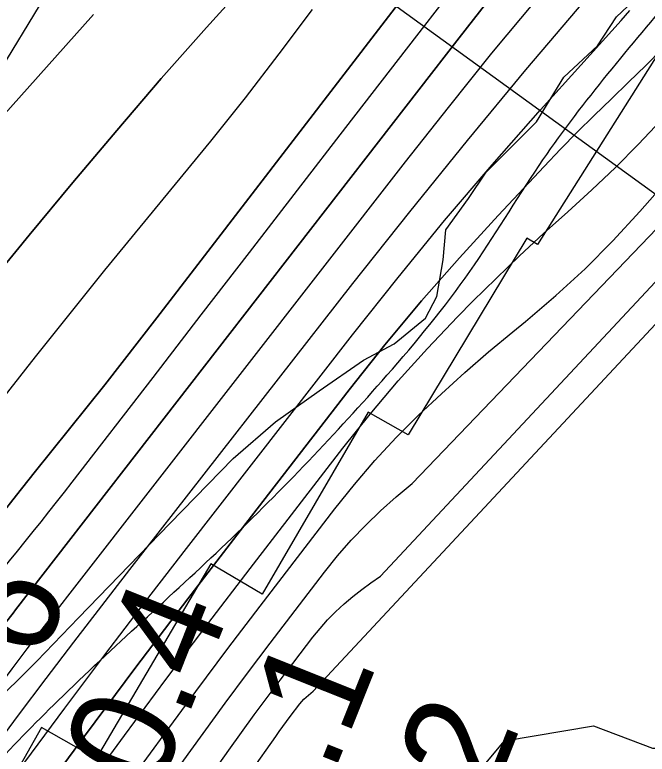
# Model space of a CAD drawing. Extents: x 3271442 to 3309282, y 752266 to 777610.
# Drawn here: x 3290053.5 to 3290457.8, y 763090.9 to 763563.5 of the extents above; entities that cross this region are included whole.
import ezdxf

# ---------------------------------------------------------------- set-up
doc = ezdxf.new("R2010")
doc.units = 0
for name, color, linetype in [('V-RIVR-EDGE', 7, 'Continuous'), ('V-RIVR-RANG', 7, 'Continuous'), ('V-RRAP-FSHR', 7, 'Continuous'), ('V-RRAP-RVMT', 7, 'Continuous'), ('V-SITE-VEGE', 7, 'Continuous'), ('V-TOPO-DPTH', 7, 'Continuous'), ('V-TOPO-MAJR', 7, 'Continuous'), ('V-TOPO-MINR', 7, 'Continuous'), ('V-TOPO-WATR', 7, 'Continuous')]:
    doc.layers.add(name, color=color, linetype=linetype)

msp = doc.modelspace()

# ---------------------------------------------------------------- linework, layer by layer
at = {"layer": 'V-RIVR-EDGE'}
msp.add_lwpolyline([(3290011.409920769, 763088.2217175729), (3290036.699621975, 763119.8907639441), (3290067.63689355, 763150.2418079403), (3290094.2209508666, 763177.9955410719), (3290152.617006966, 763238.2715511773), (3290193.145107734, 763279.9005386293), (3290220.153093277, 763303.3064316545), (3290248.021833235, 763323.2327627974), (3290276.3241748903, 763342.7233425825), (3290295.9104145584, 763353.1072118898), (3290315.9463783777, 763369.5754777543), (3290323.3702739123, 763383.4668545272), (3290327.34040349, 763406.9297135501), (3290329.1264021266, 763426.0511814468), (3290343.520169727, 763446.0108323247), (3290354.863677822, 763462.9352713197), (3290387.109278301, 763495.021796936), (3290404.5672781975, 763523.6674545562), (3290425.9158702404, 763543.6099081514), (3290438.133030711, 763562.2709035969), (3290455.5609353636, 763578.7456184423), (3290462.9945043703, 763596.5490839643)], dxfattribs=at)
at = {"layer": 'V-RIVR-RANG'}
msp.add_line((3290657.7905, 763307.2931999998), (3289989.2794000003, 763792.4415999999), dxfattribs=at)
at = {"layer": 'V-RRAP-FSHR'}
msp.add_spline([(3289175.294, 762139.237), (3289199.423, 762153.422), (3289238.7800000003, 762167.307), (3289290.7830000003, 762181.407), (3289361.3340000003, 762211.474), (3289422.744, 762245.581), (3289515.5500000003, 762307.77), (3289579.907, 762382.161), (3289624.813, 762451.5380000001), (3289672.322, 762536.1240000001), (3289709.182, 762613.429), (3289742.72, 762696.074), (3289778.1550000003, 762754.902), (3289819.528, 762799.0530000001), (3289911.373, 762921.9230000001), (3289994.147, 763031.194), (3290081.225, 763125.2000000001), (3290188.829, 763225.805), (3290291.386, 763333.074), (3290344.486, 763399.5160000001), (3290388.7060000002, 763467.198), (3290474.091, 763575.3150000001), (3290571.032, 763693.184), (3290669.807, 763810.118), (3290775.646, 763894.02), (3290904.089, 763991.906), (3291011.392, 764077.283), (3291099.769, 764130.4400000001), (3291153.65, 764153.451), (3291210.451, 764195.778), (3291300.741, 764249.0260000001), (3291400.461, 764351.43), (3291483.312, 764483.334), (3291547.7060000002, 764562.328), (3291620.771, 764622.941), (3291661.95, 764638.83), (3291706.225, 764608.33), (3291755.419, 764603.5040000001), (3291805.881, 764628.5260000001)], degree=3, dxfattribs=at)
at = {"layer": 'V-RRAP-RVMT'}
for points in [[(3289582.620731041, 762997.3884135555), (3289626.846000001, 763063.6469999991), (3289644.886000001, 763051.422999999), (3289709.272000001, 763155.006999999), (3289704.299000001, 763158.1209999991), (3289783.213000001, 763294.0759999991), (3289809.430000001, 763277.729999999), (3289884.412000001, 763395.7259999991), (3289929.712000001, 763369.408999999), (3290001.690000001, 763497.831999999), (3290019.628000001, 763487.8429999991), (3290094.582000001, 763611.243999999), (3290107.295000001, 763605.1109999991), (3290184.8570000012, 763727.2329999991), (3290209.226000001, 763711.319999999), (3290287.314000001, 763838.2769999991), (3290295.310000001, 763833.8659999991), (3290373.867000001, 763956.675999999), (3290389.671000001, 763948.5439999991), (3290471.137000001, 764068.214999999), (3290488.172000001, 764057.7819999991), (3290568.904000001, 764175.9049999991), (3290607.361000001, 764149.505999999), (3290692.585000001, 764267.596999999)], [(3290842.779000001, 763964.0539999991), (3290765.308000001, 763852.3929999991), (3290730.330000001, 763873.464999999), (3290651.256000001, 763757.0989999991), (3290628.727000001, 763771.716999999), (3290554.3400000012, 763656.3429999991), (3290549.887000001, 763659.5669999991), (3290471.685000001, 763534.9609999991), (3290464.665000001, 763538.4639999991), (3290387.654000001, 763416.7509999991), (3290380.875000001, 763420.8089999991), (3290304.864000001, 763294.9419999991), (3290279.444000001, 763309.4169999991), (3290211.597000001, 763193.126999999), (3290178.740000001, 763212.457999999), (3290105.422000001, 763088.035999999), (3290070.623000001, 763107.8849999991), (3290001.819000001, 762986.209999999), (3289981.736000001, 762996.9929999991), (3289899.788000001, 762875.0299999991), (3289889.171000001, 762882.667999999), (3289806.669000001, 762757.934999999), (3289782.889000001, 762774.108999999)]]:
    msp.add_lwpolyline(points, dxfattribs=at)
at = {"layer": 'V-SITE-VEGE'}
msp.add_lwpolyline([(3290342.8880000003, 763071.0650000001), (3290366.555, 763099.4890000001), (3290423.356, 763108.961), (3290461.224, 763094.75), (3290503.822, 763094.75), (3290546.4250000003, 763108.961), (3290565.357, 763146.86), (3290536.957, 763232.126), (3290522.756, 763303.184), (3290541.6920000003, 763350.554), (3290584.29, 763421.611), (3290631.624, 763478.455), (3290669.491, 763525.828), (3290707.359, 763568.461), (3290802.026, 763663.204)], dxfattribs=at)
at = {"layer": 'V-TOPO-DPTH'}
for p, q in [((3290467.5131091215, 763541.959810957), (3290456.7972901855, 763531.0966461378)), ((3290456.7972901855, 763531.0966461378), (3290445.9210792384, 763520.3940688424)), ((3290445.9210792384, 763520.3940688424), (3290434.9379402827, 763509.7985498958)), ((3290434.9379402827, 763509.7985498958), (3290423.964252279, 763499.1940770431)), ((3290423.964252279, 763499.1940770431), (3290413.1100722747, 763488.4706281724)), ((3290413.1100722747, 763488.4706281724), (3290402.43515427, 763477.5687152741)), ((3290402.43515427, 763477.5687152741), (3290391.8797442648, 763466.5478263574)), ((3290391.8797442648, 763466.5478263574), (3290362.464201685, 763435.3209404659)), ((3290362.464201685, 763435.3209404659), (3290337.6975202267, 763408.2497663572)), ((3290337.6975202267, 763408.2497663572), (3290313.4721908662, 763380.7160963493)), ((3290313.4721908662, 763380.7160963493), (3290290.0588896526, 763352.4886824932)), ((3290290.0588896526, 763352.4886824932), (3290267.186940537, 763323.798772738)), ((3290267.186940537, 763323.798772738), (3290197.528258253, 763233.7609779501)), ((3290197.528258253, 763233.7609779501), (3290164.0844635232, 763190.1743524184)), ((3290164.0844635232, 763190.1743524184), (3290130.874439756, 763146.4117925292)), ((3290130.874439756, 763146.4117925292), (3290098.0150724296, 763102.3853311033)), ((3290098.0150724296, 763102.3853311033), (3290065.3894760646, 763058.18293532))]:
    msp.add_line(p, q, dxfattribs=at)
for points in [[(3289546.7150164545, 762768.4046271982), (3289979.8696786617, 763321.3593500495), (3290007.398644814, 763355.2150993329), (3290035.0132644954, 763389.000567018), (3290062.7563644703, 763422.6806123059), (3290090.585117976, 763456.2903759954), (3290118.7140335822, 763489.6415935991), (3290147.157359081, 763522.7184977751), (3290176.0722994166, 763555.383931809), (3290205.3016496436, 763587.7750524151), (3290238.78381471, 763624.3480452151), (3290255.8610261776, 763643.6631401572), (3290272.47703882, 763663.353938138), (3290288.401253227, 763683.6082906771), (3290303.8642688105, 763704.2383462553), (3290322.9299165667, 763730.6149328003), (3290328.459763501, 763738.3760957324), (3290333.9183287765, 763746.1863577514), (3290339.2699715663, 763754.0702684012), (3290344.5503326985, 763762.0032781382), (3290875.225551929, 764299.7963633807)], [(3290875.225551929, 764299.7963633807), (3290344.5503326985, 763762.0032781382), (3290339.2699715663, 763754.0702684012), (3290333.9183287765, 763746.1863577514), (3290328.459763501, 763738.3760957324), (3290322.9299165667, 763730.6149328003), (3290303.8642688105, 763704.2383462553), (3290288.401253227, 763683.6082906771), (3290272.47703882, 763663.353938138), (3290255.8610261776, 763643.6631401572), (3290238.78381471, 763624.3480452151), (3290205.3016496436, 763587.7750524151), (3290176.0722994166, 763555.383931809), (3290147.157359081, 763522.7184977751), (3290118.7140335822, 763489.6415935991), (3290090.585117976, 763456.2903759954), (3290062.7563644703, 763422.6806123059), (3290035.0132644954, 763389.000567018), (3290007.398644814, 763355.2150993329), (3289979.8696786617, 763321.3593500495), (3289844.4479096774, 763148.483208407), (3289886.9798165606, 763122.412776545)], [(3290020.5596200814, 763069.2457802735), (3290038.340276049, 763092.4768195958), (3290055.958214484, 763115.8337668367), (3290073.529411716, 763139.2276947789), (3290091.2010370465, 763162.5449974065), (3290109.0233045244, 763185.7473620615), (3290126.9460001, 763208.8731014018), (3290269.57023774, 763391.6761515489), (3290305.96676464, 763437.6538379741), (3290342.78976292, 763483.2823612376), (3290380.2524682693, 763528.3871397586), (3290418.1416449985, 763573.1427551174), (3290494.56, 763662.13), (3290766.167436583, 763891.2794489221), (3290791.1101176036, 763912.0785109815)], [(3290020.5596200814, 763069.2457802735), (3290038.340276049, 763092.4768195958), (3290055.958214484, 763115.8337668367), (3290073.529411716, 763139.2276947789), (3290091.2010370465, 763162.5449974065), (3290109.0233045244, 763185.7473620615), (3290126.9460001, 763208.8731014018), (3290269.57023774, 763391.6761515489), (3290305.96676464, 763437.6538379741), (3290342.78976292, 763483.2823612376), (3290380.2524682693, 763528.3871397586), (3290418.1416449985, 763573.1427551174), (3290494.56, 763662.13), (3290766.167436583, 763891.2794489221), (3290791.1101176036, 763912.0785109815)], [(3290559.0843718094, 763871.4118039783), (3290407.9, 763712.78), (3290144.3142411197, 763369.753703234), (3290133.2638557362, 763355.4732747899), (3290122.1493833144, 763341.2432524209), (3290110.9387803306, 763327.0888391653), (3290099.6640903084, 763312.9848319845), (3290088.357514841, 763298.9057067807), (3290077.0725190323, 763284.8093463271), (3290065.8198927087, 763270.6871329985), (3290054.588846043, 763256.5476844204), (3290034.2432762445, 763230.8729909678), (3290019.884447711, 763212.7851846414), (3290005.504874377, 763194.7139144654), (3289991.094183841, 763176.6674485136), (3289976.662748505, 763158.6375187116), (3289962.1562583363, 763140.668792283), (3289947.570448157, 763122.7651274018), (3289932.86565796, 763104.9590548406), (3289918.081547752, 763087.2180438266)], [(3290559.0843718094, 763871.4118039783), (3290407.9, 763712.78), (3290144.3142411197, 763369.753703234), (3290133.2638557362, 763355.4732747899), (3290122.1493833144, 763341.2432524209), (3290110.9387803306, 763327.0888391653), (3290099.6640903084, 763312.9848319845), (3290088.357514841, 763298.9057067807), (3290077.0725190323, 763284.8093463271), (3290065.8198927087, 763270.6871329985), (3290054.588846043, 763256.5476844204), (3290034.2432762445, 763230.8729909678), (3290019.884447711, 763212.7851846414), (3290005.504874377, 763194.7139144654), (3289991.094183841, 763176.6674485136), (3289976.662748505, 763158.6375187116), (3289962.1562583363, 763140.668792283), (3289947.570448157, 763122.7651274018), (3289932.86565796, 763104.9590548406), (3289918.081547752, 763087.2180438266)], [(3289969.162907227, 763078.0611644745), (3289994.331906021, 763108.8661563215), (3290041.1391762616, 763166.6284978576), (3290042.7731378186, 763168.6613956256), (3290044.3962150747, 763170.7028763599), (3290046.002965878, 763172.757231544), (3290047.598832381, 763174.8201696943), (3290049.188081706, 763176.8883527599), (3290050.7793940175, 763178.9549448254), (3290052.373800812, 763181.0191503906), (3290053.970270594, 763183.0817649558), (3290337.505461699, 763548.8384955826), (3290355.9449427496, 763572.3443829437), (3290374.562965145, 763595.7062948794), (3290393.448799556, 763618.8522436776), (3290412.5131753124, 763641.8542170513), (3290418.4230634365, 763648.9017458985), (3290434.853660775, 763668.1040689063), (3290451.533654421, 763687.0827684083), (3290468.587742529, 763705.7260326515)], [(3290468.587742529, 763705.7260326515), (3290451.533654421, 763687.0827684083), (3290434.853660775, 763668.1040689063), (3290418.4230634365, 763648.9017458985), (3290412.5131753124, 763641.8542170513), (3290393.448799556, 763618.8522436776), (3290374.562965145, 763595.7062948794), (3290355.9449427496, 763572.3443829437), (3290337.505461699, 763548.8384955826), (3290053.970270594, 763183.0817649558), (3290052.373800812, 763181.0191503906), (3290050.7793940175, 763178.9549448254), (3290049.188081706, 763176.8883527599), (3290047.598832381, 763174.8201696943), (3290046.002965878, 763172.757231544), (3290044.3962150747, 763170.7028763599), (3290042.7731378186, 763168.6613956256), (3290041.1391762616, 763166.6284978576), (3289994.331906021, 763108.8661563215), (3289969.162907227, 763078.0611644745)], [(3289965.604827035, 763216.002596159), (3290066.802845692, 763344.8168835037), (3290088.870931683, 763372.6519450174), (3290111.102401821, 763400.3546940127), (3290133.578948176, 763427.8589742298), (3290156.218878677, 763455.2309419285), (3290178.725395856, 763482.7043739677), (3290200.8908793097, 763510.4452209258), (3290222.5448121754, 763538.5871902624), (3290243.8577113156, 763566.9965745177)], [(3289965.604827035, 763216.002596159), (3290066.802845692, 763344.8168835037), (3290088.870931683, 763372.6519450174), (3290111.102401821, 763400.3546940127), (3290133.578948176, 763427.8589742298), (3290156.218878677, 763455.2309419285), (3290178.725395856, 763482.7043739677), (3290200.8908793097, 763510.4452209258), (3290222.5448121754, 763538.5871902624), (3290243.8577113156, 763566.9965745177)]]:
    msp.add_lwpolyline(points, dxfattribs=at)
at = {"layer": 'V-TOPO-MAJR'}
for p, q in [((3290307.4980579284, 763263.954665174), (3290592.889263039, 763561.4535042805)), ((3290297.3506162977, 763255.3196955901), (3290307.4980579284, 763263.954665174)), ((3290287.3804642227, 763246.4696346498), (3290297.3506162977, 763255.3196955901)), ((3290277.805745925, 763237.2181825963), (3290287.3804642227, 763246.4696346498)), ((3290268.5783061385, 763227.6492022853), (3290277.805745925, 763237.2181825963)), ((3290259.871784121, 763217.6039295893), (3290268.5783061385, 763227.6492022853)), ((3290251.512540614, 763207.2411286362), (3290259.871784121, 763217.6039295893)), ((3290216.8119249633, 763161.803334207), (3290251.512540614, 763207.2411286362)), ((3290202.341593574, 763142.6722327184), (3290216.8119249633, 763161.803334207)), ((3290187.990528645, 763123.4529335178), (3290202.341593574, 763142.6722327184)), ((3290173.8183634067, 763104.1013377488), (3290187.990528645, 763123.4529335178)), ((3290159.7654646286, 763084.6615442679), (3290173.8183634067, 763104.1013377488))]:
    msp.add_line(p, q, dxfattribs=at)
msp.add_lwpolyline([(3289925.908805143, 763583.3532893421), (3289922.995271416, 763543.1284017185), (3289922.1791161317, 763496.2847088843), (3289922.0899345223, 763479.0413672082), (3289922.282141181, 763461.8046103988), (3289922.8964302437, 763444.5777308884), (3289923.7921075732, 763427.3574362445), (3289924.637116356, 763414.2165448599), (3289927.5452583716, 763407.1389858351), (3289931.8039347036, 763402.2280691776), (3289938.088412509, 763400.5671160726), (3289945.723424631, 763401.0728053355), (3289955.1588143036, 763405.7437499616), (3289964.053018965, 763411.1791955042), (3289972.1354461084, 763417.7613924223), (3289979.676688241, 763425.1080902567), (3290103.903158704, 763563.7611928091)], dxfattribs=at)
at = {"layer": 'V-TOPO-MINR'}
for p, q in [((3290244.2806211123, 763131.0706155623), (3290659.490042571, 763576.4535046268)), ((3290287.175791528, 763204.6799296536), (3290627.660869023, 763569.0114504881)), ((3290441.0370510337, 763559.9597892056), (3290446.6971093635, 763566.1749720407)), ((3290389.599615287, 763502.7409314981), (3290441.0370510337, 763559.9597892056)), ((3290453.066741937, 763437.8019666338), (3290554.614188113, 763553.8239589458)), ((3290456.7972901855, 763531.0966461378), (3290467.5131091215, 763541.959810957)), ((3290445.9210792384, 763520.3940688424), (3290456.7972901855, 763531.0966461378)), ((3290434.9379402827, 763509.7985498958), (3290445.9210792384, 763520.3940688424)), ((3290423.964252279, 763499.1940770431), (3290434.9379402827, 763509.7985498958)), ((3290358.647433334, 763467.5555862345), (3290389.599615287, 763502.7409314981)), ((3290413.1100722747, 763488.4706281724), (3290423.964252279, 763499.1940770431)), ((3290452.1241610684, 763480.84340539), (3290466.414460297, 763496.0164354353)), ((3290402.43515427, 763477.5687152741), (3290413.1100722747, 763488.4706281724)), ((3290437.51248341, 763465.9972959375), (3290452.1241610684, 763480.84340539)), ((3290391.8797442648, 763466.5478263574), (3290402.43515427, 763477.5687152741)), ((3290328.2108005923, 763431.9391790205), (3290358.647433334, 763467.5555862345)), ((3290362.464201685, 763435.3209404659), (3290391.8797442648, 763466.5478263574)), ((3290422.4187381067, 763451.6415673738), (3290437.51248341, 763465.9972959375)), ((3290407.0036143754, 763437.6127594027), (3290422.4187381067, 763451.6415673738)), ((3290337.6975202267, 763408.2497663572), (3290362.464201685, 763435.3209404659)), ((3290391.4962666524, 763423.6714796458), (3290407.0036143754, 763437.6127594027)), ((3290435.8650306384, 763419.1374919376), (3290453.066741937, 763437.8019666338)), ((3290298.5474916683, 763395.6761788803), (3290328.2108005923, 763431.9391790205)), ((3290376.187943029, 763409.5193704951), (3290391.4962666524, 763423.6714796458)), ((3290418.0623587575, 763401.0972808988), (3290435.8650306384, 763419.1374919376)), ((3290313.4721908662, 763380.7160963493), (3290337.6975202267, 763408.2497663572)), ((3290361.178155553, 763395.0510172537), (3290376.187943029, 763409.5193704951)), ((3290399.358246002, 763383.9934653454), (3290418.0623587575, 763401.0972808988)), ((3290269.399731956, 763358.9821167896), (3290298.5474916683, 763395.6761788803)), ((3290346.3673921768, 763380.3718346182), (3290361.178155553, 763395.0510172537)), ((3290380.0531726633, 763367.5139134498), (3290399.358246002, 763383.9934653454)), ((3290290.0588896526, 763352.4886824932), (3290313.4721908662, 763380.7160963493)), ((3290336.5014289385, 763370.3873566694), (3290346.3673921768, 763380.3718346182)), ((3290317.29517014, 763350.2187194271), (3290336.5014289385, 763370.3873566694)), ((3290371.839405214, 763360.8590675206), (3290380.0531726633, 763367.5139134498)), ((3290356.3597221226, 763347.9834350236), (3290371.839405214, 763360.8590675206)), ((3290163.259196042, 763222.3692614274), (3290269.399731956, 763358.9821167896)), ((3290267.186940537, 763323.798772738), (3290290.0588896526, 763352.4886824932)), ((3290298.6047060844, 763329.5995924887), (3290317.29517014, 763350.2187194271)), ((3290341.1089906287, 763334.8487891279), (3290356.3597221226, 763347.9834350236)), ((3290326.2016865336, 763321.3256231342), (3290341.1089906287, 763334.8487891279)), ((3290280.687934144, 763308.3047310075), (3290298.6047060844, 763329.5995924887)), ((3290197.528258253, 763233.7609779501), (3290267.186940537, 763323.798772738)), ((3290311.523334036, 763307.5434437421), (3290326.2016865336, 763321.3256231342)), ((3290263.2869569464, 763286.5593798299), (3290280.687934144, 763308.3047310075)), ((3290297.355029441, 763293.2646777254), (3290311.523334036, 763307.5434437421)), ((3290283.6353860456, 763278.5850831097), (3290297.355029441, 763293.2646777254)), ((3290203.9640161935, 763209.5528715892), (3290263.2869569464, 763286.5593798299)), ((3290270.588734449, 763263.3042455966), (3290283.6353860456, 763278.5850831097)), ((3290257.9907440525, 763247.6225794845), (3290270.588734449, 763263.3042455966)), ((3290210.391733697, 763185.5660566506), (3290257.9907440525, 763247.6225794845)), ((3290164.0844635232, 763190.1743524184), (3290197.528258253, 763233.7609779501)), ((3290137.116937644, 763188.4657985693), (3290163.259196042, 763222.3692614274)), ((3290176.954606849, 763174.1818015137), (3290203.9640161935, 763209.5528715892)), ((3290281.1752199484, 763200.4954055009), (3290287.175791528, 763204.6799296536)), ((3290275.2863641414, 763196.1648229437), (3290281.1752199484, 763200.4954055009)), ((3290269.565081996, 763191.6151527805), (3290275.2863641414, 763196.1648229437)), ((3290130.874439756, 763146.4117925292), (3290164.0844635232, 763190.1743524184)), ((3290263.9555156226, 763186.919424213), (3290269.565081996, 763191.6151527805)), ((3290111.1415466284, 763154.4359297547), (3290137.116937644, 763188.4657985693)), ((3290189.706801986, 763158.347542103), (3290210.391733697, 763185.5660566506)), ((3290258.5950272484, 763181.9592863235), (3290263.9555156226, 763186.919424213)), ((3290253.452642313, 763176.7949371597), (3290258.5950272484, 763181.9592863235)), ((3290248.6374125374, 763171.3242710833), (3290253.452642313, 763176.7949371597)), ((3290150.1474551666, 763138.6594434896), (3290176.954606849, 763174.1818015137)), ((3290244.0402862, 763165.649393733), (3290248.6374125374, 763171.3242710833)), ((3290223.2223384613, 763138.268369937), (3290244.0402862, 763165.649393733)), ((3290169.1851920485, 763131.007573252), (3290189.706801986, 763158.347542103)), ((3290085.4164566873, 763120.2164520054), (3290111.1415466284, 763154.4359297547)), ((3290098.0150724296, 763102.3853311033), (3290130.874439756, 763146.4117925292)), ((3290123.643689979, 763102.9101535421), (3290150.1474551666, 763138.6594434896)), ((3290214.8580242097, 763127.1572908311), (3290223.2223384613, 763138.268369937)), ((3290148.9085647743, 763103.4854229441), (3290169.1851920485, 763131.007573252)), ((3290239.6758793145, 763127.3772012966), (3290241.1489638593, 763128.6806262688)), ((3290241.1489638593, 763128.6806262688), (3290242.6978375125, 763129.8996463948)), ((3290242.6978375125, 763129.8996463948), (3290244.2806211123, 763131.0706155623)), ((3290206.5651019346, 763115.9937054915), (3290214.8580242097, 763127.1572908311)), ((3290235.720205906, 763123.0221650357), (3290236.961500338, 763124.5479706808)), ((3290236.961500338, 763124.5479706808), (3290238.2690205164, 763126.0102389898)), ((3290238.2690205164, 763126.0102389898), (3290239.6758793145, 763127.3772012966)), ((3290059.8582341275, 763085.8705682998), (3290085.4164566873, 763120.2164520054)), ((3290229.622588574, 763114.9640423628), (3290235.720205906, 763123.0221650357)), ((3290198.3792676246, 763104.7513608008), (3290206.5651019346, 763115.9937054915)), ((3290227.255544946, 763111.8040252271), (3290229.622588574, 763114.9640423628)), ((3290224.909229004, 763108.628847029), (3290227.255544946, 763111.8040252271)), ((3290190.26482529, 763093.4565098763), (3290198.3792676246, 763104.7513608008)), ((3290220.299507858, 763102.2178463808), (3290222.594004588, 763105.4309272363)), ((3290222.594004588, 763105.4309272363), (3290224.909229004, 763108.628847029)), ((3289939.763023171, 762705.2903091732), (3290220.299507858, 763102.2178463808)), ((3290065.3894760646, 763058.18293532), (3290098.0150724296, 763102.3853311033)), ((3290097.3421824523, 763067.0095756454), (3290123.643689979, 763102.9101535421)), ((3290128.795259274, 763075.8418183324), (3290148.9085647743, 763103.4854229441)), ((3289956.923358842, 762765.3601199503), (3290190.26482529, 763093.4565098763))]:
    msp.add_line(p, q, dxfattribs=at)
for points in [[(3289546.7150164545, 762768.4046271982), (3289979.8696786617, 763321.3593500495), (3290007.398644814, 763355.2150993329), (3290035.0132644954, 763389.000567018), (3290062.7563644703, 763422.6806123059), (3290090.585117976, 763456.2903759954), (3290118.7140335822, 763489.6415935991), (3290147.157359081, 763522.7184977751), (3290176.0722994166, 763555.383931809), (3290205.3016496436, 763587.7750524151), (3290238.78381471, 763624.3480452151), (3290255.8610261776, 763643.6631401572), (3290272.47703882, 763663.353938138), (3290288.401253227, 763683.6082906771), (3290303.8642688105, 763704.2383462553), (3290322.9299165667, 763730.6149328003), (3290328.459763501, 763738.3760957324), (3290333.9183287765, 763746.1863577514), (3290339.2699715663, 763754.0702684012), (3290344.5503326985, 763762.0032781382), (3290875.225551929, 764299.7963633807)], [(3289918.081547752, 763087.2180438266), (3289932.86565796, 763104.9590548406), (3289947.570448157, 763122.7651274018), (3289962.1562583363, 763140.668792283), (3289976.662748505, 763158.6375187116), (3289991.094183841, 763176.6674485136), (3290005.504874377, 763194.7139144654), (3290019.884447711, 763212.7851846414), (3290034.2432762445, 763230.8729909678), (3290054.588846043, 763256.5476844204), (3290065.8198927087, 763270.6871329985), (3290077.0725190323, 763284.8093463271), (3290088.357514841, 763298.9057067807), (3290099.6640903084, 763312.9848319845), (3290110.9387803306, 763327.0888391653), (3290122.1493833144, 763341.2432524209), (3290133.2638557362, 763355.4732747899), (3290144.3142411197, 763369.753703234), (3290407.9, 763712.78), (3290559.0843718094, 763871.4118039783)], [(3289969.162907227, 763078.0611644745), (3289994.331906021, 763108.8661563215), (3290041.1391762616, 763166.6284978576), (3290042.7731378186, 763168.6613956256), (3290044.3962150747, 763170.7028763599), (3290046.002965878, 763172.757231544), (3290047.598832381, 763174.8201696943), (3290049.188081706, 763176.8883527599), (3290050.7793940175, 763178.9549448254), (3290052.373800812, 763181.0191503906), (3290053.970270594, 763183.0817649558), (3290337.505461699, 763548.8384955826), (3290355.9449427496, 763572.3443829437), (3290374.562965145, 763595.7062948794), (3290393.448799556, 763618.8522436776), (3290412.5131753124, 763641.8542170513), (3290418.4230634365, 763648.9017458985), (3290434.853660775, 763668.1040689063), (3290451.533654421, 763687.0827684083), (3290468.587742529, 763705.7260326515)], [(3289987.61011356, 763064.1504580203), (3290012.9434540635, 763095.610198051), (3290022.814540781, 763107.9862687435), (3290032.607925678, 763120.4229409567), (3290042.2847578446, 763132.9505154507), (3290051.8838881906, 763145.5386914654), (3290061.451548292, 763158.1517738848), (3290071.0549640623, 763170.7374522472), (3290080.7120133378, 763183.282024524), (3290090.404818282, 763195.7991927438), (3290303.238896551, 763469.4420526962), (3290330.7151614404, 763504.3071981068), (3290358.4844921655, 763538.9342295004), (3290386.693421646, 763573.2040898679), (3290415.1954169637, 763607.2358362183), (3290456.212830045, 763655.5810851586), (3290464.513877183, 763665.1821715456)], [(3289945.713202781, 763085.1900250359), (3289966.4836662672, 763110.5093463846), (3289987.1353850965, 763135.9267816), (3290012.189507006, 763166.9857816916), (3290020.216741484, 763176.9540117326), (3290028.232836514, 763186.931176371), (3290036.2322223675, 763196.9217429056), (3290044.2204687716, 763206.9212440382), (3290050.169389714, 763214.3807569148), (3290055.1790197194, 763220.6538387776), (3290060.1942479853, 763226.9224355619), (3290065.217873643, 763233.1843047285), (3290070.2470975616, 763239.4416888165), (3290075.2610925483, 763245.7110189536), (3290080.2491862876, 763252.0007604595), (3290085.1984281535, 763258.3211190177), (3290090.1217687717, 763264.6618889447), (3290141.903048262, 763331.7768533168), (3290172.701247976, 763371.6875997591), (3290203.5043103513, 763411.594592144), (3290234.314666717, 763451.4959534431), (3290265.129885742, 763491.3935606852), (3290372.671189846, 763630.6049749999)], [(3289965.604827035, 763216.002596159), (3290066.802845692, 763344.8168835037), (3290088.870931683, 763372.6519450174), (3290111.102401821, 763400.3546940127), (3290133.578948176, 763427.8589742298), (3290156.218878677, 763455.2309419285), (3290178.725395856, 763482.7043739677), (3290200.8908793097, 763510.4452209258), (3290222.5448121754, 763538.5871902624), (3290243.8577113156, 763566.9965745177)]]:
    msp.add_lwpolyline(points, dxfattribs=at)
at = {"layer": 'V-TOPO-WATR'}
msp.add_lwpolyline([(3290020.5596200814, 763069.2457802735), (3290038.340276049, 763092.4768195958), (3290055.958214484, 763115.8337668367), (3290073.529411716, 763139.2276947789), (3290091.2010370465, 763162.5449974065), (3290109.0233045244, 763185.7473620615), (3290126.9460001, 763208.8731014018), (3290269.57023774, 763391.6761515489), (3290305.96676464, 763437.6538379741), (3290342.78976292, 763483.2823612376), (3290380.2524682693, 763528.3871397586), (3290418.1416449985, 763573.1427551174), (3290494.56, 763662.13), (3290766.167436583, 763891.2794489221), (3290791.1101176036, 763912.0785109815)], dxfattribs=at)

# ---------------------------------------------------------------- texts
at = {"layer": 'V-RIVR-RANG'}
for s, height, rotation, p in [('-6', 67, 68.5406111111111, (3290059.3658952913, 763121.1960072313)), ('20.4', 66.99999999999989, 68.24832571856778, (3290126.3340759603, 763019.8722767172)), ('41.1', 66.99999999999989, 68.24832571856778, (3290220.1868495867, 762985.2532595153)), ('42.2', 66.99999999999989, 68.24832571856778, (3290312.2800759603, 762946.2242767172))]:
    msp.add_text(s, height=height, rotation=rotation, dxfattribs=at).set_placement(p)

doc.saveas('drawing.dxf')
